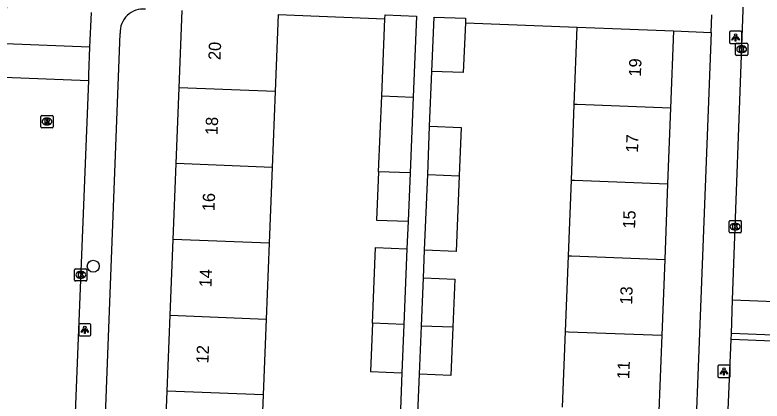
# Model space of a CAD drawing. Extents: x 160732 to 162105, y 387428 to 388479.
# Drawn here: x 161565.2 to 161626.3, y 387813.6 to 387845.2 of the extents above; entities that cross this region are included whole.
import ezdxf

# ---------------------------------------------------------------- set-up
doc = ezdxf.new("R2010")
doc.units = 0
for name, color, linetype in [('IMGEO_Boom', 7, 'Continuous'), ('IMGEO_Kolk', 7, 'Continuous'), ('IMGEO_Lichtpunt', 7, 'Continuous'), ('IMGEO_Pand', 7, 'Continuous'), ('IMGEO_Pand_nummerreeks', 7, 'Continuous'), ('IMGEO_Rijbaan_lokaal_open', 7, 'Continuous'), ('IMGEO_Rioolput', 7, 'Continuous'), ('IMGEO_Voetpad_open', 7, 'Continuous')]:
    doc.layers.add(name, color=color, linetype=linetype)

msp = doc.modelspace()

# ---------------------------------------------------------------- linework, layer by layer
at = {"layer": 'IMGEO_Boom'}
msp.add_circle((161571.586, 387824.59), 0.489, dxfattribs=at)
at = {"layer": 'IMGEO_Kolk'}
for p, q in [((161624.087, 387841.916), (161624.087, 387842.768)), ((161624.162, 387842.842), (161625.014, 387842.842)), ((161624.575, 387842.622), (161624.6, 387842.622)), ((161625.088, 387842.768), (161625.088, 387841.916)), ((161624.598, 387842.062), (161624.573, 387842.062)), ((161625.014, 387841.842), (161624.162, 387841.842)), ((161623.563, 387827.398), (161623.563, 387828.25)), ((161623.638, 387828.324), (161624.49, 387828.324)), ((161624.051, 387828.104), (161624.076, 387828.104)), ((161624.564, 387828.25), (161624.564, 387827.398)), ((161624.49, 387827.324), (161623.638, 387827.324)), ((161624.074, 387827.544), (161624.049, 387827.544)), ((161570.064, 387823.453), (161570.064, 387824.305)), ((161570.139, 387824.379), (161570.991, 387824.379)), ((161571.065, 387824.305), (161571.065, 387823.453)), ((161570.552, 387824.159), (161570.577, 387824.159)), ((161570.991, 387823.379), (161570.139, 387823.379)), ((161570.575, 387823.599), (161570.55, 387823.599))]:
    msp.add_line(p, q, dxfattribs=at)
for points in [[(161624.087, 387841.916), (161624.087, 387842.768)], [(161624.162, 387842.842), (161625.014, 387842.842)], [(161625.088, 387842.768), (161625.088, 387841.916)], [(161624.408, 387842.542), (161624.531, 387842.542), (161624.531, 387842.391), (161624.661, 387842.542), (161624.825, 387842.542), (161624.679, 387842.391), (161624.832, 387842.142), (161624.68, 387842.142), (161624.595, 387842.306), (161624.531, 387842.239), (161624.531, 387842.142), (161624.408, 387842.142), (161624.408, 387842.542)], [(161625.014, 387841.842), (161624.162, 387841.842)], [(161623.563, 387827.398), (161623.563, 387828.25)], [(161623.638, 387828.324), (161624.49, 387828.324)], [(161623.884, 387828.024), (161624.007, 387828.024), (161624.007, 387827.873), (161624.137, 387828.024), (161624.301, 387828.024), (161624.155, 387827.873), (161624.308, 387827.624), (161624.156, 387827.624), (161624.071, 387827.788), (161624.007, 387827.721), (161624.007, 387827.624), (161623.884, 387827.624), (161623.884, 387828.024)], [(161624.564, 387828.25), (161624.564, 387827.398)], [(161624.49, 387827.324), (161623.638, 387827.324)], [(161570.064, 387823.453), (161570.064, 387824.305)], [(161570.139, 387824.379), (161570.991, 387824.379)], [(161571.065, 387824.305), (161571.065, 387823.453)], [(161570.385, 387824.079), (161570.508, 387824.079), (161570.508, 387823.928), (161570.638, 387824.079), (161570.802, 387824.079), (161570.656, 387823.928), (161570.809, 387823.679), (161570.657, 387823.679), (161570.572, 387823.843), (161570.508, 387823.776), (161570.508, 387823.679), (161570.385, 387823.679), (161570.385, 387824.079)], [(161570.991, 387823.379), (161570.139, 387823.379)]]:
    msp.add_lwpolyline(points, dxfattribs=at)
for centre, start, end in [((161624.164, 387842.766), 91.55205, 178.44795), ((161624.164, 387842.766), 91.55205, 178.44795), ((161625.012, 387842.766), 1.55205, 88.44795), ((161625.012, 387842.766), 1.55205, 88.44795), ((161624.164, 387841.918), 181.55205, 268.44795), ((161624.164, 387841.918), 181.55205, 268.44795), ((161625.012, 387841.918), 271.55205, 358.44795), ((161625.012, 387841.918), 271.55205, 358.44795), ((161623.64, 387828.248), 91.55205, 178.44795), ((161623.64, 387828.248), 91.55205, 178.44795), ((161624.488, 387828.248), 1.55205, 88.44795), ((161624.488, 387828.248), 1.55205, 88.44795), ((161623.64, 387827.4), 181.55205, 268.44795), ((161623.64, 387827.4), 181.55205, 268.44795), ((161624.488, 387827.4), 271.55205, 358.44795), ((161624.488, 387827.4), 271.55205, 358.44795), ((161570.141, 387824.303), 91.55205, 178.44795), ((161570.141, 387824.303), 91.55205, 178.44795), ((161570.989, 387824.303), 1.55205, 88.44795), ((161570.989, 387824.303), 1.55205, 88.44795), ((161570.141, 387823.455), 181.55205, 268.44795), ((161570.141, 387823.455), 181.55205, 268.44795), ((161570.989, 387823.455), 271.55205, 358.44795), ((161570.989, 387823.455), 271.55205, 358.44795)]:
    msp.add_arc(centre, 0.0765, start, end, dxfattribs=at)
for centre, major_axis, ratio, start_param, end_param in [((161624.574, 387842.342), (-0.387, 0.002), 0.722429, 4.712389, 7.853982), ((161624.599, 387842.342), (-0.39, 0.002), 0.717154, 1.570796, 4.712389), ((161624.05, 387827.824), (-0.387, 0.002), 0.722429, 4.712389, 7.853982), ((161624.075, 387827.824), (-0.39, 0.002), 0.717154, 1.570796, 4.712389), ((161570.551, 387823.879), (-0.387, 0.002), 0.722429, 4.712389, 7.853982), ((161570.576, 387823.879), (-0.39, 0.002), 0.717154, 1.570796, 4.712389)]:
    msp.add_ellipse(centre, major_axis=major_axis, ratio=ratio, start_param=start_param, end_param=end_param, dxfattribs=at)
at = {"layer": 'IMGEO_Lichtpunt'}
for p, q in [((161624.5, 387843.815), (161623.692, 387843.815)), ((161624.5, 387843.815), (161623.692, 387843.815)), ((161623.598, 387843.72), (161623.598, 387842.913)), ((161623.598, 387843.72), (161623.598, 387842.913)), ((161624.594, 387842.913), (161624.594, 387843.72)), ((161624.594, 387842.913), (161624.594, 387843.72)), ((161623.692, 387842.819), (161624.5, 387842.819)), ((161623.692, 387842.819), (161624.5, 387842.819)), ((161570.398, 387819.788), (161570.398, 387818.981)), ((161570.398, 387819.788), (161570.398, 387818.981)), ((161571.3, 387819.883), (161570.492, 387819.883)), ((161571.3, 387819.883), (161570.492, 387819.883)), ((161571.394, 387818.981), (161571.394, 387819.788)), ((161571.394, 387818.981), (161571.394, 387819.788)), ((161570.492, 387818.887), (161571.3, 387818.887)), ((161570.492, 387818.887), (161571.3, 387818.887)), ((161622.646, 387816.386), (161622.646, 387815.579)), ((161622.646, 387816.386), (161622.646, 387815.579)), ((161623.548, 387816.481), (161622.74, 387816.481)), ((161623.548, 387816.481), (161622.74, 387816.481)), ((161623.642, 387815.579), (161623.642, 387816.386)), ((161623.642, 387815.579), (161623.642, 387816.386)), ((161622.74, 387815.485), (161623.548, 387815.485)), ((161622.74, 387815.485), (161623.548, 387815.485))]:
    msp.add_line(p, q, dxfattribs=at)
for points in [[(161623.972, 387843.384), (161624.011, 387843.356), (161623.823, 387843.094), (161623.785, 387843.121), (161623.972, 387843.384)], [(161624.074, 387843.336), (161624.121, 387843.336), (161624.121, 387843.014), (161624.074, 387843.014), (161624.074, 387843.336)], [(161624.184, 387843.356), (161624.222, 387843.383), (161624.409, 387843.121), (161624.37, 387843.093), (161624.184, 387843.356)], [(161570.772, 387819.452), (161570.811, 387819.424), (161570.623, 387819.162), (161570.585, 387819.189), (161570.772, 387819.452)], [(161570.874, 387819.404), (161570.921, 387819.404), (161570.921, 387819.082), (161570.874, 387819.082), (161570.874, 387819.404)], [(161570.984, 387819.424), (161571.022, 387819.451), (161571.209, 387819.189), (161571.17, 387819.161), (161570.984, 387819.424)], [(161623.02, 387816.05), (161623.059, 387816.022), (161622.871, 387815.76), (161622.833, 387815.787), (161623.02, 387816.05)], [(161623.122, 387816.002), (161623.169, 387816.002), (161623.169, 387815.68), (161623.122, 387815.68), (161623.122, 387816.002)], [(161623.232, 387816.022), (161623.27, 387816.049), (161623.457, 387815.787), (161623.418, 387815.759), (161623.232, 387816.022)]]:
    msp.add_lwpolyline(points, dxfattribs=at)
for centre in [(161624.097, 387843.518), (161570.897, 387819.586), (161623.145, 387816.184)]:
    msp.add_circle(centre, 0.0994, dxfattribs=at)
for centre, start, end in [((161623.692, 387843.72), 90, 180), ((161623.692, 387843.72), 90, 180), ((161624.5, 387843.72), 0, 90), ((161624.5, 387843.72), 0, 90), ((161623.692, 387842.913), 180, 270), ((161623.692, 387842.913), 180, 270), ((161624.5, 387842.913), 270, 0), ((161624.5, 387842.913), 270, 360), ((161570.492, 387819.788), 90, 180), ((161570.492, 387819.788), 90, 180), ((161571.3, 387819.788), 0, 90), ((161571.3, 387819.788), 0, 90), ((161570.492, 387818.981), 180, 270), ((161570.492, 387818.981), 180, 270), ((161571.3, 387818.981), 270, 0), ((161571.3, 387818.981), 270, 360), ((161622.74, 387816.386), 90, 180), ((161622.74, 387816.386), 90, 180), ((161623.548, 387816.386), 0, 90), ((161623.548, 387816.386), 0, 90), ((161622.74, 387815.579), 180, 270), ((161622.74, 387815.579), 180, 270), ((161623.548, 387815.579), 270, 0), ((161623.548, 387815.579), 270, 360)]:
    msp.add_arc(centre, 0.0946, start, end, dxfattribs=at)
at = {"layer": 'IMGEO_Pand'}
for points in [[(161578.614, 387839.186), (161578.866, 387845.511)], [(161586.714, 387845.198), (161586.462, 387838.874)], [(161595.424, 387844.844), (161595.436, 387845.151), (161598.005, 387845.046), (161597.736, 387838.426)], [(161595.167, 387838.528), (161595.424, 387844.844)], [(161599.269, 387840.532), (161599.45, 387844.981), (161602.019, 387844.876), (161602.004, 387844.513)], [(161602.004, 387844.513), (161601.838, 387840.428), (161599.269, 387840.532)], [(161610.913, 387837.826), (161611.156, 387844.141)], [(161611.156, 387844.141), (161614.026, 387844.03), (161619.022, 387843.838)], [(161619.022, 387843.838), (161618.779, 387837.523)], [(161578.366, 387832.983), (161578.614, 387839.186)], [(161586.462, 387838.874), (161578.614, 387839.186)], [(161586.462, 387838.874), (161586.214, 387832.671)], [(161594.914, 387832.325), (161595.167, 387838.528)], [(161595.167, 387838.528), (161597.736, 387838.426)], [(161597.736, 387838.426), (161597.484, 387832.223)], [(161610.674, 387831.631), (161610.913, 387837.826)], [(161618.779, 387837.523), (161611.154, 387837.817), (161610.913, 387837.826)], [(161618.779, 387837.523), (161618.54, 387831.328)], [(161598.925, 387832.084), (161599.086, 387836.036)], [(161599.086, 387836.036), (161601.656, 387835.932), (161601.495, 387831.985)], [(161578.119, 387826.78), (161578.366, 387832.983)], [(161586.214, 387832.671), (161578.366, 387832.983)], [(161586.214, 387832.671), (161585.967, 387826.468)], [(161594.914, 387832.325), (161594.753, 387828.37), (161597.323, 387828.266)], [(161597.484, 387832.223), (161594.914, 387832.325)], [(161597.484, 387832.223), (161597.323, 387828.266)], [(161598.673, 387825.889), (161598.925, 387832.084)], [(161601.495, 387831.985), (161601.242, 387825.79), (161598.673, 387825.889)], [(161598.925, 387832.084), (161601.495, 387831.985)], [(161610.436, 387825.435), (161610.674, 387831.631)], [(161610.674, 387831.631), (161610.915, 387831.622), (161618.54, 387831.328)], [(161618.54, 387831.328), (161618.302, 387825.132)], [(161577.872, 387820.577), (161578.119, 387826.78)], [(161585.967, 387826.468), (161578.119, 387826.78)], [(161585.967, 387826.468), (161585.72, 387820.265)], [(161594.409, 387819.92), (161594.662, 387826.122), (161597.231, 387826.02)], [(161597.231, 387826.02), (161596.979, 387819.817)], [(161610.197, 387819.239), (161610.436, 387825.435)], [(161610.436, 387825.435), (161610.676, 387825.426), (161618.302, 387825.132)], [(161618.302, 387825.132), (161618.063, 387818.936)], [(161598.421, 387819.693), (161598.582, 387823.646)], [(161598.582, 387823.646), (161601.151, 387823.542), (161600.99, 387819.594)], [(161577.624, 387814.374), (161577.872, 387820.577)], [(161577.872, 387820.577), (161585.72, 387820.265)], [(161585.72, 387820.265), (161585.472, 387814.062)], [(161594.409, 387819.92), (161594.248, 387815.965), (161596.818, 387815.861)], [(161596.979, 387819.817), (161594.409, 387819.92)], [(161596.979, 387819.817), (161596.818, 387815.861)], [(161598.261, 387815.752), (161598.421, 387819.693)], [(161600.99, 387819.594), (161600.829, 387815.647), (161598.261, 387815.752)], [(161600.99, 387819.594), (161598.421, 387819.693)], [(161609.959, 387813.043), (161610.197, 387819.239)], [(161610.197, 387819.239), (161610.437, 387819.23), (161618.063, 387818.936)], [(161618.063, 387818.936), (161617.825, 387812.74)], [(161577.377, 387808.171), (161577.624, 387814.374)], [(161585.472, 387814.062), (161577.624, 387814.374)], [(161585.472, 387814.062), (161585.225, 387807.859)]]:
    msp.add_lwpolyline(points, dxfattribs=at)
at = {"layer": 'IMGEO_Rijbaan_lokaal_open'}
for points in [[(161571.267, 387842.514), (161564.395, 387842.784), (161564.59, 387847.993), (161564.711, 387851.206), (161565.31, 387867.199)], [(161623.849, 387821.824), (161624.678, 387844.8), (161624.814, 387848.559), (161625.399, 387864.773)], [(161571.407, 387845.365), (161571.267, 387842.514)], [(161557.12, 387840.374), (161561.702, 387840.181), (161564.283, 387840.073), (161571.185, 387839.783)], [(161571.185, 387839.783), (161568.877, 387782.009), (161568.218, 387766.815), (161568.179, 387765.857), (161567.896, 387758.971)], [(161623.849, 387821.824), (161630.742, 387821.569)], [(161622.804, 387796.319), (161623.199, 387805.772), (161623.734, 387818.589)], [(161630.558, 387818.318), (161623.734, 387818.589)]]:
    msp.add_lwpolyline(points, dxfattribs=at)
at = {"layer": 'IMGEO_Rioolput'}
for p, q in [((161567.302, 387835.999), (161567.302, 387836.851)), ((161567.377, 387836.925), (161568.229, 387836.925)), ((161567.79, 387836.705), (161567.815, 387836.705)), ((161568.303, 387836.851), (161568.303, 387835.999)), ((161568.229, 387835.925), (161567.377, 387835.925)), ((161567.813, 387836.145), (161567.788, 387836.145))]:
    msp.add_line(p, q, dxfattribs=at)
for points in [[(161567.302, 387835.999), (161567.302, 387836.851)], [(161567.377, 387836.925), (161568.229, 387836.925)], [(161567.891, 387836.623), (161567.639, 387836.625), (161567.639, 387836.225)], [(161567.817, 387836.544), (161567.763, 387836.544), (161567.763, 387836.463)], [(161568.303, 387836.851), (161568.303, 387835.999)], [(161568.229, 387835.925), (161567.377, 387835.925)], [(161567.639, 387836.225), (161567.763, 387836.225), (161567.763, 387836.387), (161567.774, 387836.387)], [(161567.763, 387836.463), (161567.815, 387836.463)], [(161567.821, 387836.358), (161567.892, 387836.225), (161568.032, 387836.225), (161567.967, 387836.351)]]:
    msp.add_lwpolyline(points, dxfattribs=at)
for centre, radius, start, end in [((161567.379, 387836.849), 0.0765, 91.55205, 178.44795), ((161567.379, 387836.849), 0.0765, 91.55205, 178.44795), ((161567.823, 387836.448), 0.0964, 77.00612, 93.18647), ((161567.837, 387836.505), 0.0378, 276.66336, 79.67722), ((161567.89, 387836.513), 0.109, 350.36119, 89.41601), ((161567.888, 387836.513), 0.112, 277.58423, 350.98172), ((161568.227, 387836.849), 0.0765, 1.55205, 88.44795), ((161568.227, 387836.849), 0.0765, 1.55205, 88.44795), ((161567.379, 387836.001), 0.0765, 181.55205, 268.44795), ((161567.379, 387836.001), 0.0765, 181.55205, 268.44795), ((161567.773, 387836.334), 0.0533, 26.02933, 88.69889), ((161567.799, 387836.652), 0.19, 274.7715, 282.96867), ((161567.872, 387836.298), 0.108, 29.51342, 73.79051), ((161568.227, 387836.001), 0.0765, 271.55205, 358.44795), ((161568.227, 387836.001), 0.0765, 271.55205, 358.44795)]:
    msp.add_arc(centre, radius, start, end, dxfattribs=at)
for centre, major_axis, ratio, start_param, end_param in [((161567.789, 387836.425), (-0.387, 0.002), 0.722429, 4.712389, 7.853982), ((161567.814, 387836.425), (-0.39, 0.002), 0.717154, 1.570796, 4.712389)]:
    msp.add_ellipse(centre, major_axis=major_axis, ratio=ratio, start_param=start_param, end_param=end_param, dxfattribs=at)
at = {"layer": 'IMGEO_Voetpad_open'}
for points in [[(161586.714, 387845.198), (161595.424, 387844.844)], [(161622.097, 387843.718), (161622.153, 387845.155)], [(161602.004, 387844.513), (161611.156, 387844.141)], [(161619.022, 387843.838), (161622.097, 387843.718)], [(161571.661, 387784.408), (161571.551, 387785.427), (161573.786, 387843.639)], [(161622.097, 387843.718), (161621.248, 387821.925), (161620.622, 387805.873), (161619.584, 387781.516)], [(161571.267, 387842.514), (161571.203, 387840.282), (161571.185, 387839.783)], [(161599.086, 387836.036), (161599.269, 387840.532)], [(161597.323, 387828.266), (161597.231, 387826.02)], [(161598.582, 387823.646), (161598.673, 387825.889)], [(161623.752, 387819.088), (161623.849, 387821.824)], [(161623.734, 387818.589), (161623.752, 387819.088)], [(161630.558, 387818.318), (161630.576, 387818.817), (161623.752, 387819.088)], [(161596.818, 387815.861), (161596.635, 387811.364)], [(161598.078, 387811.255), (161598.261, 387815.752)]]:
    msp.add_lwpolyline(points, dxfattribs=at)
msp.add_arc((161575.668, 387843.748), 1.885, 83.97625, 183.31737, dxfattribs=at)

# ---------------------------------------------------------------- texts
at = {"layer": 'IMGEO_Pand_nummerreeks'}
for s, rotation, p in [('20', 87.71656, (161581.987, 387841.444)), ('19', 87.79478, (161616.355, 387840.091)), ('18', 87.71656, (161581.742, 387835.308)), ('17', 87.79478, (161616.116, 387833.871)), ('16', 87.71656, (161581.494, 387829.078)), ('15', 87.79478, (161615.876, 387827.652)), ('14', 87.71656, (161581.246, 387822.851)), ('13', 87.79478, (161615.637, 387821.432)), ('12', 87.71656, (161580.997, 387816.621)), ('11', 87.79478, (161615.402, 387815.326))]:
    msp.add_text(s, height=1, rotation=rotation, dxfattribs=at).set_placement(p)

doc.saveas('drawing.dxf')
